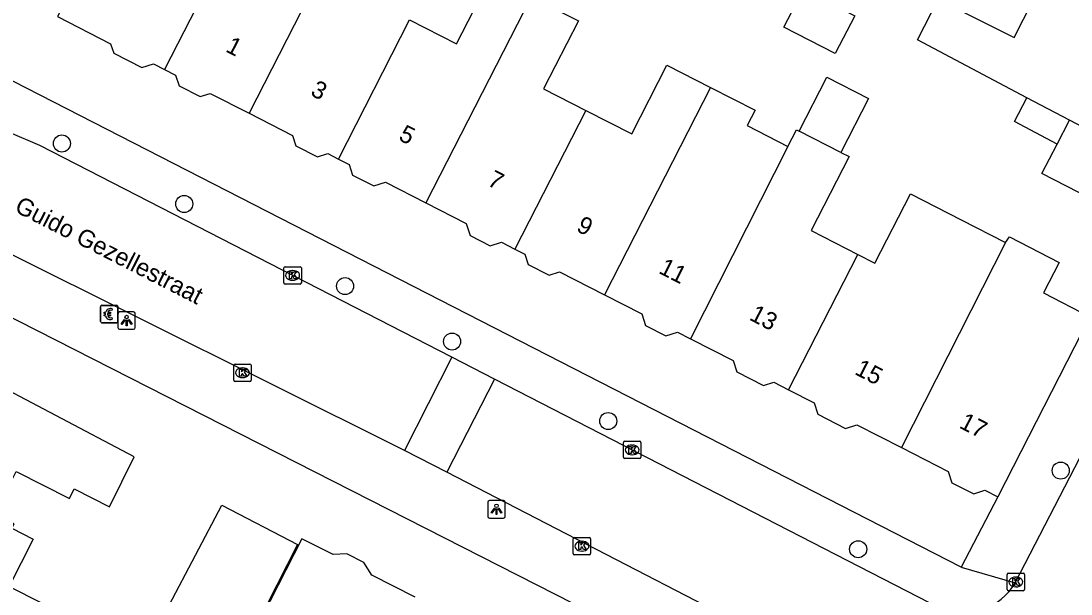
# Model space of a CAD drawing. Extents: x 160356 to 161355, y 381727 to 382845.
# Drawn here: x 161021.6 to 161081.8, y 382524.3 to 382557.1 of the extents above; entities that cross this region are included whole.
import ezdxf

# ---------------------------------------------------------------- set-up
doc = ezdxf.new("R2010")
doc.units = 0
for name, color, linetype in [('IMGEO_Betaalautomaat', 7, 'Continuous'), ('IMGEO_Boom', 7, 'Continuous'), ('IMGEO_Kolk', 7, 'Continuous'), ('IMGEO_Lichtpunt', 7, 'Continuous'), ('IMGEO_Openbare_ruimte_label', 7, 'Continuous'), ('IMGEO_Pand', 7, 'Continuous'), ('IMGEO_Pand_nummerreeks', 7, 'Continuous'), ('IMGEO_Rijbaan_lokaal_open', 7, 'Continuous'), ('IMGEO_Voetpad_open', 7, 'Continuous')]:
    doc.layers.add(name, color=color, linetype=linetype)

msp = doc.modelspace()

# ---------------------------------------------------------------- linework, layer by layer
at = {"layer": 'IMGEO_Betaalautomaat'}
for p, q in [((161026.173, 382539.92), (161026.173, 382540.761)), ((161026.173, 382540.761), (161026.173, 382539.92)), ((161026.248, 382540.844), (161027.089, 382540.844)), ((161027.089, 382540.844), (161026.248, 382540.844)), ((161026.456, 382540.308), (161026.456, 382540.376)), ((161026.577, 382540.376), (161026.577, 382540.308)), ((161026.835, 382540.649), (161026.818, 382540.549)), ((161027.172, 382540.77), (161027.172, 382539.929)), ((161027.172, 382539.929), (161027.172, 382540.77)), ((161027.098, 382539.845), (161026.257, 382539.845)), ((161026.257, 382539.845), (161027.098, 382539.845)), ((161026.822, 382540.143), (161026.844, 382540.056))]:
    msp.add_line(p, q, dxfattribs=at)
for points in [[(161026.456, 382540.376), (161026.387, 382540.376), (161026.387, 382540.445), (161026.466, 382540.445)], [(161026.461, 382540.239), (161026.387, 382540.239), (161026.387, 382540.308), (161026.456, 382540.308)], [(161026.588, 382540.445), (161026.735, 382540.445), (161026.735, 382540.376), (161026.577, 382540.376)], [(161026.577, 382540.308), (161026.735, 382540.308), (161026.735, 382540.239), (161026.591, 382540.239)]]:
    msp.add_lwpolyline(points, dxfattribs=at)
for centre, radius, start, end in [((161026.251, 382540.767), 0.0779, 92.4484, 184.28452), ((161026.251, 382540.767), 0.0779, 92.4484, 184.28452), ((161026.749, 382540.369), 0.293, 73.01398, 165.01395), ((161026.755, 382540.382), 0.179, 69.32359, 159.56827), ((161027.095, 382540.767), 0.0779, 2.4484, 94.28452), ((161027.095, 382540.767), 0.0779, 2.4484, 94.28452), ((161026.251, 382539.923), 0.0779, 182.4484, 274.28452), ((161026.251, 382539.923), 0.0779, 182.4484, 274.28452), ((161026.722, 382540.294), 0.267, 191.80956, 297.03891), ((161026.755, 382540.309), 0.179, 202.76249, 291.86925), ((161027.095, 382539.923), 0.0779, 272.4484, 4.28452), ((161027.095, 382539.923), 0.0779, 272.4484, 4.28452)]:
    msp.add_arc(centre, radius, start, end, dxfattribs=at)
at = {"layer": 'IMGEO_Boom'}
for centre in [(161023.958, 382550.125), (161030.97, 382546.656), (161040.192, 382541.946), (161046.328, 382538.768), (161055.284, 382534.21), (161081.229, 382531.366), (161069.615, 382526.857)]:
    msp.add_circle(centre, 0.489, dxfattribs=at)
at = {"layer": 'IMGEO_Kolk'}
for p, q in [((161036.686, 382542.135), (161036.686, 382542.987)), ((161036.761, 382543.061), (161037.613, 382543.061)), ((161037.174, 382542.841), (161037.199, 382542.841)), ((161037.687, 382542.987), (161037.687, 382542.135)), ((161037.613, 382542.061), (161036.761, 382542.061)), ((161037.197, 382542.281), (161037.172, 382542.281)), ((161033.812, 382536.552), (161033.812, 382537.404)), ((161033.887, 382537.478), (161034.739, 382537.478)), ((161034.3, 382537.258), (161034.325, 382537.258)), ((161034.813, 382537.404), (161034.813, 382536.552)), ((161034.323, 382536.698), (161034.298, 382536.698)), ((161034.739, 382536.478), (161033.887, 382536.478)), ((161056.229, 382533.055), (161057.081, 382533.055)), ((161056.154, 382532.129), (161056.154, 382532.981)), ((161056.642, 382532.835), (161056.667, 382532.835)), ((161057.155, 382532.981), (161057.155, 382532.129)), ((161057.081, 382532.055), (161056.229, 382532.055)), ((161056.665, 382532.275), (161056.64, 382532.275)), ((161053.275, 382526.609), (161053.275, 382527.461)), ((161053.35, 382527.535), (161054.202, 382527.535)), ((161053.763, 382527.315), (161053.788, 382527.315)), ((161054.276, 382527.461), (161054.276, 382526.609)), ((161054.202, 382526.535), (161053.35, 382526.535)), ((161053.786, 382526.755), (161053.761, 382526.755)), ((161078.156, 382524.556), (161078.156, 382525.408)), ((161078.231, 382525.482), (161079.083, 382525.482)), ((161078.644, 382525.262), (161078.669, 382525.262)), ((161079.157, 382525.408), (161079.157, 382524.556)), ((161078.667, 382524.702), (161078.642, 382524.702)), ((161079.083, 382524.482), (161078.231, 382524.482))]:
    msp.add_line(p, q, dxfattribs=at)
for points in [[(161036.686, 382542.135), (161036.686, 382542.987)], [(161036.761, 382543.061), (161037.613, 382543.061)], [(161037.007, 382542.761), (161037.13, 382542.761), (161037.13, 382542.61), (161037.26, 382542.761), (161037.424, 382542.761), (161037.278, 382542.61), (161037.431, 382542.361), (161037.279, 382542.361), (161037.194, 382542.525), (161037.13, 382542.458), (161037.13, 382542.361), (161037.007, 382542.361), (161037.007, 382542.761)], [(161037.687, 382542.987), (161037.687, 382542.135)], [(161037.613, 382542.061), (161036.761, 382542.061)], [(161033.812, 382536.552), (161033.812, 382537.404)], [(161033.887, 382537.478), (161034.739, 382537.478)], [(161034.813, 382537.404), (161034.813, 382536.552)], [(161034.133, 382537.178), (161034.256, 382537.178), (161034.256, 382537.027), (161034.386, 382537.178), (161034.55, 382537.178), (161034.404, 382537.027), (161034.557, 382536.778), (161034.405, 382536.778), (161034.32, 382536.942), (161034.256, 382536.875), (161034.256, 382536.778), (161034.133, 382536.778), (161034.133, 382537.178)], [(161034.739, 382536.478), (161033.887, 382536.478)], [(161056.229, 382533.055), (161057.081, 382533.055)], [(161056.154, 382532.129), (161056.154, 382532.981)], [(161056.475, 382532.755), (161056.598, 382532.755), (161056.598, 382532.604), (161056.728, 382532.755), (161056.892, 382532.755), (161056.746, 382532.604), (161056.899, 382532.355), (161056.747, 382532.355), (161056.662, 382532.519), (161056.598, 382532.452), (161056.598, 382532.355), (161056.475, 382532.355), (161056.475, 382532.755)], [(161057.155, 382532.981), (161057.155, 382532.129)], [(161057.081, 382532.055), (161056.229, 382532.055)], [(161053.275, 382526.609), (161053.275, 382527.461)], [(161053.35, 382527.535), (161054.202, 382527.535)], [(161053.596, 382527.235), (161053.719, 382527.235), (161053.719, 382527.084), (161053.849, 382527.235), (161054.013, 382527.235), (161053.867, 382527.084), (161054.02, 382526.835), (161053.868, 382526.835), (161053.783, 382526.999), (161053.719, 382526.932), (161053.719, 382526.835), (161053.596, 382526.835), (161053.596, 382527.235)], [(161054.276, 382527.461), (161054.276, 382526.609)], [(161054.202, 382526.535), (161053.35, 382526.535)], [(161078.156, 382524.556), (161078.156, 382525.408)], [(161078.231, 382525.482), (161079.083, 382525.482)], [(161079.157, 382525.408), (161079.157, 382524.556)], [(161078.477, 382525.182), (161078.6, 382525.182), (161078.6, 382525.031), (161078.73, 382525.182), (161078.894, 382525.182), (161078.748, 382525.031), (161078.901, 382524.782), (161078.749, 382524.782), (161078.664, 382524.946), (161078.6, 382524.879), (161078.6, 382524.782), (161078.477, 382524.782), (161078.477, 382525.182)], [(161079.083, 382524.482), (161078.231, 382524.482)]]:
    msp.add_lwpolyline(points, dxfattribs=at)
for centre, start, end in [((161036.763, 382542.985), 91.55205, 178.44795), ((161036.763, 382542.985), 91.55205, 178.44795), ((161037.611, 382542.985), 1.55205, 88.44795), ((161037.611, 382542.985), 1.55205, 88.44795), ((161036.763, 382542.137), 181.55205, 268.44795), ((161036.763, 382542.137), 181.55205, 268.44795), ((161037.611, 382542.137), 271.55205, 358.44795), ((161037.611, 382542.137), 271.55205, 358.44795), ((161033.889, 382537.402), 91.55205, 178.44795), ((161033.889, 382537.402), 91.55205, 178.44795), ((161034.737, 382537.402), 1.55205, 88.44795), ((161034.737, 382537.402), 1.55205, 88.44795), ((161033.889, 382536.554), 181.55205, 268.44795), ((161033.889, 382536.554), 181.55205, 268.44795), ((161034.737, 382536.554), 271.55205, 358.44795), ((161034.737, 382536.554), 271.55205, 358.44795), ((161056.231, 382532.979), 91.55205, 178.44795), ((161056.231, 382532.979), 91.55205, 178.44795), ((161057.079, 382532.979), 1.55205, 88.44795), ((161057.079, 382532.979), 1.55205, 88.44795), ((161056.231, 382532.131), 181.55205, 268.44795), ((161056.231, 382532.131), 181.55205, 268.44795), ((161057.079, 382532.131), 271.55205, 358.44795), ((161057.079, 382532.131), 271.55205, 358.44795), ((161053.352, 382527.459), 91.55205, 178.44795), ((161053.352, 382527.459), 91.55205, 178.44795), ((161054.2, 382527.459), 1.55205, 88.44795), ((161054.2, 382527.459), 1.55205, 88.44795), ((161053.352, 382526.611), 181.55205, 268.44795), ((161053.352, 382526.611), 181.55205, 268.44795), ((161054.2, 382526.611), 271.55205, 358.44795), ((161054.2, 382526.611), 271.55205, 358.44795), ((161078.233, 382525.406), 91.55205, 178.44795), ((161078.233, 382525.406), 91.55205, 178.44795), ((161079.081, 382525.406), 1.55205, 88.44795), ((161079.081, 382525.406), 1.55205, 88.44795), ((161078.233, 382524.558), 181.55205, 268.44795), ((161078.233, 382524.558), 181.55205, 268.44795), ((161079.081, 382524.558), 271.55205, 358.44795), ((161079.081, 382524.558), 271.55205, 358.44795)]:
    msp.add_arc(centre, 0.0765, start, end, dxfattribs=at)
for centre, major_axis, ratio, start_param, end_param in [((161037.173, 382542.561), (-0.387, 0.002), 0.722429, 4.712389, 7.853982), ((161037.198, 382542.561), (-0.39, 0.002), 0.717154, 1.570796, 4.712389), ((161034.299, 382536.978), (-0.387, 0.002), 0.722429, 4.712389, 7.853982), ((161034.324, 382536.978), (-0.39, 0.002), 0.717154, 1.570796, 4.712389), ((161056.641, 382532.555), (-0.387, 0.002), 0.722429, 4.712389, 7.853982), ((161056.666, 382532.555), (-0.39, 0.002), 0.717154, 1.570796, 4.712389), ((161053.762, 382527.035), (-0.387, 0.002), 0.722429, 4.712389, 7.853982), ((161053.787, 382527.035), (-0.39, 0.002), 0.717154, 1.570796, 4.712389), ((161078.643, 382524.982), (-0.387, 0.002), 0.722429, 4.712389, 7.853982), ((161078.668, 382524.982), (-0.39, 0.002), 0.717154, 1.570796, 4.712389)]:
    msp.add_ellipse(centre, major_axis=major_axis, ratio=ratio, start_param=start_param, end_param=end_param, dxfattribs=at)
at = {"layer": 'IMGEO_Lichtpunt'}
for p, q in [((161027.167, 382540.375), (161027.167, 382539.568)), ((161027.167, 382540.375), (161027.167, 382539.568)), ((161028.069, 382540.47), (161027.261, 382540.47)), ((161028.069, 382540.47), (161027.261, 382540.47)), ((161028.163, 382539.568), (161028.163, 382540.375)), ((161028.163, 382539.568), (161028.163, 382540.375)), ((161027.261, 382539.474), (161028.069, 382539.474)), ((161027.261, 382539.474), (161028.069, 382539.474)), ((161048.381, 382529.55), (161048.381, 382528.743)), ((161048.381, 382529.55), (161048.381, 382528.743)), ((161049.283, 382529.645), (161048.475, 382529.645)), ((161049.283, 382529.645), (161048.475, 382529.645)), ((161049.377, 382528.743), (161049.377, 382529.55)), ((161049.377, 382528.743), (161049.377, 382529.55)), ((161048.475, 382528.649), (161049.283, 382528.649)), ((161048.475, 382528.649), (161049.283, 382528.649))]:
    msp.add_line(p, q, dxfattribs=at)
for points in [[(161027.541, 382540.039), (161027.58, 382540.011), (161027.392, 382539.749), (161027.354, 382539.776), (161027.541, 382540.039)], [(161027.643, 382539.991), (161027.69, 382539.991), (161027.69, 382539.669), (161027.643, 382539.669), (161027.643, 382539.991)], [(161027.753, 382540.011), (161027.791, 382540.038), (161027.978, 382539.776), (161027.939, 382539.748), (161027.753, 382540.011)], [(161048.755, 382529.214), (161048.794, 382529.186), (161048.606, 382528.924), (161048.568, 382528.951), (161048.755, 382529.214)], [(161048.857, 382529.166), (161048.904, 382529.166), (161048.904, 382528.844), (161048.857, 382528.844), (161048.857, 382529.166)], [(161048.967, 382529.186), (161049.005, 382529.213), (161049.192, 382528.951), (161049.153, 382528.923), (161048.967, 382529.186)]]:
    msp.add_lwpolyline(points, dxfattribs=at)
for centre in [(161027.666, 382540.173), (161048.88, 382529.348)]:
    msp.add_circle(centre, 0.0994, dxfattribs=at)
for centre, start, end in [((161027.261, 382540.375), 90, 180), ((161027.261, 382540.375), 90, 180), ((161028.069, 382540.375), 0, 90), ((161028.069, 382540.375), 0, 90), ((161027.261, 382539.568), 180, 270), ((161027.261, 382539.568), 180, 270), ((161028.069, 382539.568), 270, 0), ((161028.069, 382539.568), 270, 360), ((161048.475, 382529.55), 90, 180), ((161048.475, 382529.55), 90, 180), ((161049.283, 382529.55), 0, 90), ((161049.283, 382529.55), 0, 90), ((161048.475, 382528.743), 180, 270), ((161048.475, 382528.743), 180, 270), ((161049.283, 382528.743), 270, 0), ((161049.283, 382528.743), 270, 360)]:
    msp.add_arc(centre, 0.0946, start, end, dxfattribs=at)
at = {"layer": 'IMGEO_Pand'}
for points in [[(161024.709, 382568.319), (161027.762, 382566.755), (161025.925, 382563.169), (161025.529, 382562.375), (161025.195, 382562.546), (161024.972, 382562.11), (161025.261, 382561.962), (161024.825, 382561.11), (161024.541, 382561.256), (161024.356, 382560.893), (161024.653, 382560.741), (161024, 382559.467), (161024.593, 382559.164), (161023.695, 382557.411), (161026.753, 382555.845), (161026.926, 382555.309), (161028.548, 382554.478), (161029.218, 382554.695), (161029.847, 382554.372)], [(161040.735, 382563.695), (161034.689, 382551.861)], [(161033.887, 382562.282), (161029.847, 382554.372)], [(161043.893, 382557.208), (161046.577, 382555.834), (161048.568, 382559.722), (161050.869, 382558.544)], [(161068.301, 382555.281), (161065.355, 382556.804), (161066.475, 382558.971), (161069.421, 382557.449), (161068.301, 382555.281)], [(161079.296, 382552.752), (161073.009, 382556.063), (161074.196, 382558.407), (161078.564, 382556.195), (161080.171, 382559.369)], [(161050.869, 382558.544), (161044.826, 382546.717)], [(161050.869, 382558.544), (161053.575, 382557.158), (161051.581, 382553.263), (161054, 382552.024)], [(161039.818, 382549.233), (161043.893, 382557.208)], [(161029.847, 382554.372), (161030.476, 382554.05), (161030.677, 382553.428), (161031.88, 382552.811), (161032.465, 382553), (161034.689, 382551.861)], [(161054, 382552.024), (161056.63, 382550.677), (161058.65, 382554.62), (161061.142, 382553.344)], [(161066.24, 382550.833), (161067.823, 382553.924), (161070.205, 382552.704), (161068.622, 382549.613)], [(161061.142, 382553.344), (161055.065, 382541.447)], [(161061.142, 382553.344), (161063.704, 382552.032), (161063.253, 382551.152), (161065.592, 382549.954)], [(161081.021, 382550.089), (161078.573, 382551.379), (161079.296, 382552.752)], [(161081.731, 382551.47), (161079.296, 382552.752)], [(161034.689, 382551.861), (161037.186, 382550.582), (161037.377, 382549.991), (161038.62, 382549.354), (161039.21, 382549.545), (161039.818, 382549.233)], [(161054, 382552.024), (161049.935, 382544.07)], [(161081.021, 382550.089), (161081.731, 382551.47)], [(161087.3, 382548.537), (161081.731, 382551.47)], [(161065.592, 382549.954), (161066.083, 382550.913), (161066.24, 382550.833)], [(161068.622, 382549.613), (161066.24, 382550.833)], [(161065.592, 382549.954), (161064.01, 382546.865), (161059.995, 382538.931)], [(161085.767, 382545.517), (161080.154, 382548.402), (161081.021, 382550.089)], [(161068.622, 382549.613), (161069.095, 382549.37), (161066.921, 382545.127), (161069.591, 382543.759)], [(161039.818, 382549.233), (161040.435, 382548.917), (161040.629, 382548.318), (161041.846, 382547.694), (161042.504, 382547.907), (161044.826, 382546.717)], [(161069.591, 382543.759), (161070.574, 382543.256), (161072.612, 382547.236), (161075.526, 382545.744), (161078.059, 382544.447)], [(161044.826, 382546.717), (161047.136, 382545.534), (161047.359, 382544.841), (161048.512, 382544.251), (161049.169, 382544.463), (161049.935, 382544.07)], [(161078.059, 382544.447), (161078.292, 382544.776), (161081.138, 382543.31), (161080.235, 382541.557), (161082.908, 382540.187)], [(161049.935, 382544.07), (161050.501, 382543.78), (161050.692, 382543.188), (161051.898, 382542.571), (161052.496, 382542.763), (161055.065, 382541.447)], [(161078.059, 382544.447), (161072.096, 382532.685)], [(161065.63, 382536.004), (161069.591, 382543.759)], [(161055.065, 382541.447), (161057.205, 382540.351), (161057.417, 382539.693), (161058.582, 382539.097), (161059.25, 382539.312), (161059.995, 382538.931)], [(161082.908, 382540.187), (161077.619, 382529.862)], [(161021.088, 382528.059), (161021.215, 382528.311), (161020.096, 382528.877), (161021.331, 382531.321), (161024.392, 382529.774), (161024.667, 382530.318), (161026.692, 382529.295), (161028.097, 382532.148), (161019.107, 382536.898), (161019.315, 382537.281), (161015.622, 382539.116), (161014.436, 382538.742), (161014.066, 382538.01), (161014.281, 382537.173), (161013.78, 382536.182), (161013.495, 382536.326), (161011.714, 382532.801)], [(161059.995, 382538.931), (161062.445, 382537.676), (161062.655, 382537.026), (161064.187, 382536.242), (161064.788, 382536.435), (161065.63, 382536.004)], [(161065.63, 382536.004), (161067.096, 382535.254), (161067.307, 382534.598), (161068.886, 382533.789), (161069.533, 382533.998), (161072.096, 382532.685)], [(161021.088, 382528.059), (161022.315, 382527.438), (161020.94, 382524.714), (161024.684, 382522.823), (161022.889, 382519.269), (161013.119, 382524.204), (161008.655, 382526.458), (161010.039, 382529.198), (161009.748, 382530.041), (161010.461, 382531.451), (161011.177, 382531.739), (161011.714, 382532.801)], [(161072.096, 382532.685), (161074.784, 382531.308), (161074.99, 382530.67), (161076.244, 382530.028), (161076.888, 382530.236), (161077.619, 382529.862)], [(161030.115, 382523.645), (161033.124, 382529.393), (161037.461, 382527.122), (161034.531, 382521.334), (161030.115, 382523.645)], [(161044.217, 382524.101), (161041.733, 382525.369), (161041.263, 382526.095), (161040.291, 382526.591), (161039.504, 382526.55), (161037.717, 382527.463), (161035.443, 382523.01), (161033.81, 382519.811)]]:
    msp.add_lwpolyline(points, dxfattribs=at)
at = {"layer": 'IMGEO_Rijbaan_lokaal_open'}
for points in [[(161046.321, 382537.865), (161022.685, 382550.014), (161020.983, 382550.741)], [(161043.594, 382532.527), (161020.756, 382543.905), (161014.7, 382547.299)], [(161046.321, 382537.865), (161043.594, 382532.527)], [(161048.758, 382536.613), (161046.321, 382537.865)], [(161048.758, 382536.613), (161046.029, 382531.269)], [(161074.406, 382523.43), (161048.758, 382536.613)], [(161078.624, 382524.923), (161083.449, 382534.276)], [(161046.029, 382531.269), (161043.594, 382532.527)], [(161095.158, 382505.896), (161046.029, 382531.269)]]:
    msp.add_lwpolyline(points, dxfattribs=at)
msp.add_arc((161075.616, 382526.716), 3.501, 249.77851, 329.20527, dxfattribs=at)
at = {"layer": 'IMGEO_Voetpad_open'}
for points in [[(161075.531, 382525.837), (161018.106, 382555.249)], [(161012.985, 382544.253), (161099.929, 382500), (161108.683, 382495.516), (161172.317, 382462.918), (161181.334, 382458.271)], [(161077.619, 382529.862), (161075.531, 382525.837)], [(161075.531, 382525.837), (161078.624, 382524.923)]]:
    msp.add_lwpolyline(points, dxfattribs=at)

# ---------------------------------------------------------------- texts
at = {"layer": 'IMGEO_Openbare_ruimte_label'}
msp.add_text('Guido Gezellestraat', height=1, rotation=332.94832, dxfattribs=at).set_placement((161021.183, 382546.25))
at = {"layer": 'IMGEO_Pand_nummerreeks'}
for s, rotation, p in [('1', 332.58387, (161033.286, 382555.428)), ('3', 332.87377, (161038.158, 382552.915)), ('5', 333.32632, (161043.207, 382550.351)), ('7', 332.60929, (161048.296, 382547.758)), ('9', 332.91825, (161053.402, 382545.128)), ('11', 332.95639, (161058.122, 382542.717)), ('13', 332.55532, (161063.321, 382540.043)), ('15', 332.83034, (161069.359, 382536.923)), ('17', 332.92668, (161075.349, 382533.852))]:
    msp.add_text(s, height=1, rotation=rotation, dxfattribs=at).set_placement(p)

doc.saveas('drawing.dxf')
